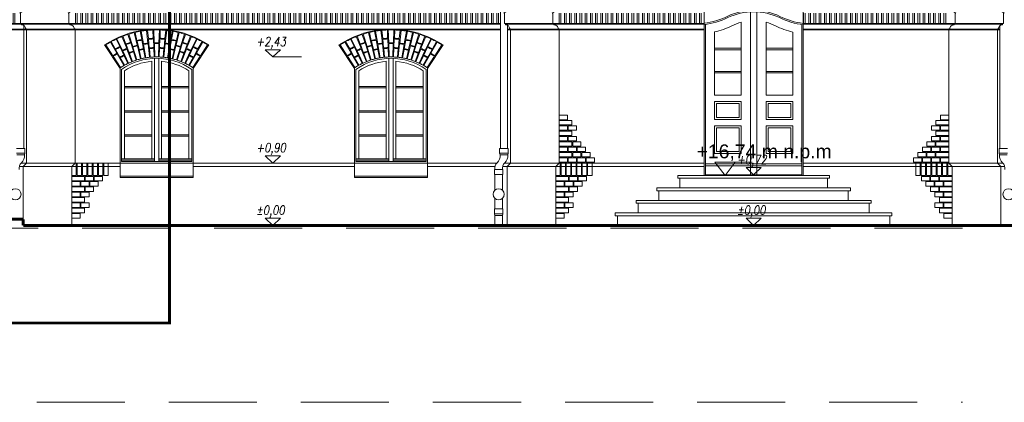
# Model space of a CAD drawing. Header units: millimetres. Extents: x 402 to 79005, y -7782 to 89952.
# Tile 378 of 423: x 46510 to 47930, y 29370 to 29922. Entities that reach past the tile are written whole.
import ezdxf

# ---------------------------------------------------------------- set-up
doc = ezdxf.new("R2010")
doc.units = ezdxf.units.MM
doc.header["$LTSCALE"] = 10
doc.linetypes.add('ACAD_ISO10W100', pattern=[18.5, 12, -3, 0.5, -3])
doc.linetypes.add('DASHED', pattern=[19.05, 12.7, -6.35])
doc.layers.get('0').update_dxf_attribs({"lineweight": 0})
for name, color, linetype, lineweight in [('0_A_GRANICA OPRACOWANIA', 1, 'Continuous', 0), ('kreski', 8, 'Continuous', 5), ('wzmiary', 1, 'ACAD_ISO10W100', 50)]:
    doc.layers.add(name, color=color, linetype=linetype, lineweight=lineweight)
doc.styles.add('ROMANS1', font='simplex.shx', dxfattribs={"width": 0.8, "oblique": 10})
doc.styles.add('ZAGOSP', font='txt', dxfattribs={"height": 0.8})

# ---------------------------------------------------------------- blocks, each defined once
blk = doc.blocks.new('A$C613D1E3E')
for p, q in [((39.1, 19.1), (-14.6, 19.1)), ((-14.6, 19.1), (0, 0)), ((14.6, 19.1), (0, 0))]:
    blk.add_line(p, q)
blk = doc.blocks.new('zw$5EF')
at = {"linetype": 'DASHED'}
for points in [[(712.2, -76), (712.2, -76), (-1766.2, -76)], [(-1766.2, -327), (-1766.2, -327), (712.2, -327)]]:
    blk.add_lwpolyline(points, dxfattribs=at)
blk.add_blockref('A$C613D1E3E', (369.5, 0))
at = {"insert": (523.4, 44.8, 0), "char_height": 20, "width": 434.431, "attachment_point": 3, "style": 'ZAGOSP'}
blk.add_mtext('{\\fArial|b0|i0|c238|p34;+16,74 m n.p.m}', dxfattribs=at)

msp = doc.modelspace()

# ---------------------------------------------------------------- hatches: boundary and pattern name
at = {"layer": 'kreski'}
h = msp.add_hatch(dxfattribs=at)
h.set_pattern_fill('ANSI32', color=8, scale=20, angle=45, style=0)
h.set_pattern_definition([(90, (45698.195, 31769.518), (-7.5, 1e-15), []), (90, (45700.695, 31772.018), (-7.5, 1e-15), [])])
h.paths.add_polyline_path([(45849.16, 29931.21), (45719.66, 29931.21), (45719.66, 29916.21), (45849.16, 29916.21)])
h.paths.add_polyline_path([(46506.05, 29931.21), (45933.28, 29931.21), (45933.28, 29916.21), (46506.05, 29916.21)])
h.paths.add_polyline_path([(46626.93, 29931.21), (46590.17, 29931.21), (46590.17, 29916.21), (46626.93, 29916.21)])
h.paths.add_polyline_path([(46944.61, 29931.21), (46626.93, 29931.21), (46626.93, 29916.21), (46944.61, 29916.21)])
h.paths.add_polyline_path([(47203.48, 29931.21), (46944.61, 29931.21), (46944.61, 29916.21), (47203.48, 29916.21)])
h.paths.add_polyline_path([(47497.17, 29931.21), (47288.17, 29931.21), (47288.17, 29916.21), (47497.17, 29916.21)])
h.paths.add_polyline_path([(47850.17, 29931.21), (47640.17, 29931.21), (47640.17, 29916.21), (47850.17, 29916.21)])

# ---------------------------------------------------------------- linework, layer by layer
for p, q in [((47497.17, 29959.7), (47497.17, 29697.21)), ((47640.17, 29959.7), (47640.17, 29697.21)), ((45933.28, 29916.21), (47203.48, 29916.21)), ((47203.48, 29915.21), (45933.28, 29915.21)), ((47203.48, 29908.21), (45933.28, 29908.21)), ((47203.48, 29907.21), (45933.28, 29907.21)), ((47209.17, 29916.21), (47497.17, 29916.21)), ((47497.17, 29915.21), (47210.67, 29915.21)), ((47497.17, 29908.21), (47213.48, 29908.21)), ((47497.17, 29907.21), (47213.48, 29907.21)), ((47497.17, 29916.21), (47432.17, 29916.21)), ((47499.17, 29915.14), (47499.17, 29697.21)), ((47638.17, 29914.81), (47638.17, 29697.21)), ((47640.17, 29916.21), (47705.17, 29916.21)), ((47640.17, 29916.21), (47929.17, 29916.21)), ((47640.17, 29915.21), (47927.67, 29915.21)), ((47640.17, 29908.21), (47923.86, 29908.21)), ((47640.17, 29907.21), (47923.86, 29907.21)), ((46655.17, 29694.21), (46655.17, 29852.54)), ((46760.17, 29694.21), (46760.17, 29852.54)), ((46993.17, 29694.21), (46993.17, 29852.54)), ((47098.17, 29694.21), (47098.17, 29852.54)), ((46760.17, 29799.69), (46760.17, 29807.37)), ((46505.37, 29736.36), (46517.77, 29736.36)), ((46505.37, 29729.48), (46517.77, 29729.48)), ((46506.07, 29726.81), (46517.07, 29726.81)), ((46517.77, 29729.48), (46517.07, 29726.81)), ((46517.77, 29736.36), (46517.77, 29729.48)), ((47202.38, 29736.36), (47202.38, 29729.48)), ((47202.38, 29736.36), (47214.78, 29736.36)), ((47202.38, 29729.48), (47203.08, 29726.81)), ((47202.38, 29729.48), (47214.78, 29729.48)), ((47203.08, 29726.81), (47214.08, 29726.81)), ((47214.78, 29729.48), (47214.08, 29726.81)), ((47214.78, 29736.36), (47214.78, 29729.48)), ((47934.97, 29736.36), (47922.57, 29736.36)), ((47922.57, 29736.36), (47922.57, 29729.48)), ((47922.57, 29729.48), (47923.27, 29726.81)), ((47934.97, 29729.48), (47922.57, 29729.48)), ((47934.27, 29726.81), (47923.27, 29726.81)), ((46655.17, 29710.21), (46509.66, 29710.21)), ((46655.17, 29715.21), (46512.21, 29715.21)), ((46655.17, 29715.21), (46760.17, 29715.21)), ((46993.17, 29715.21), (46760.17, 29715.21)), ((46993.17, 29710.21), (46760.17, 29710.21)), ((46993.17, 29715.21), (47098.17, 29715.21)), ((47198.22, 29715.21), (47098.17, 29715.21)), ((47195.67, 29710.21), (47098.17, 29710.21)), ((47497.17, 29710.21), (47206.67, 29710.21)), ((47497.17, 29715.21), (47209.22, 29715.21)), ((47928.13, 29715.21), (47640.17, 29715.21)), ((47930.67, 29710.21), (47640.17, 29710.21)), ((46760.17, 29694.21), (46655.17, 29694.21)), ((47098.17, 29694.21), (46993.17, 29694.21)), ((47195.39, 29705.8), (47194.69, 29705.8)), ((47194.69, 29705.8), (47194.69, 29698.8)), ((47194.69, 29698.8), (47207.09, 29698.8)), ((47195.39, 29705.8), (47206.39, 29705.8)), ((47195.39, 29698.8), (47195.39, 29675.86)), ((47206.39, 29705.8), (47207.09, 29705.8)), ((47206.39, 29698.8), (47206.39, 29676.14)), ((47207.09, 29705.8), (47207.09, 29698.8)), ((47459.17, 29697.21), (47568.67, 29697.21)), ((47459.17, 29693.21), (47459.17, 29697.21)), ((47678.17, 29697.21), (47568.67, 29697.21)), ((47678.17, 29693.21), (47678.17, 29697.21)), ((47459.17, 29693.21), (47568.67, 29693.21)), ((47462.17, 29679.21), (47462.17, 29693.21)), ((47678.17, 29693.21), (47568.67, 29693.21)), ((47675.17, 29679.21), (47675.17, 29693.21)), ((47568.67, 29679.21), (47429.17, 29679.21)), ((47429.17, 29679.21), (47429.17, 29675.21)), ((47568.67, 29675.21), (47429.17, 29675.21)), ((47432.17, 29675.21), (47432.17, 29661.21)), ((47568.67, 29679.21), (47459.17, 29679.21)), ((47568.67, 29679.21), (47678.17, 29679.21)), ((47568.67, 29679.21), (47708.17, 29679.21)), ((47568.67, 29675.21), (47708.17, 29675.21)), ((47705.17, 29675.21), (47705.17, 29661.21)), ((47708.17, 29679.21), (47708.17, 29675.21)), ((47195.39, 29664.53), (47195.39, 29649.18)), ((47206.39, 29664.25), (47206.39, 29649.18)), ((47568.67, 29661.21), (47399.17, 29661.21)), ((47399.17, 29661.21), (47399.17, 29657.21)), ((47568.67, 29657.21), (47399.17, 29657.21)), ((47402.17, 29657.21), (47402.17, 29643.21)), ((47429.17, 29661.21), (47568.67, 29661.21)), ((47708.17, 29661.21), (47568.67, 29661.21)), ((47568.67, 29661.21), (47738.17, 29661.21)), ((47568.67, 29657.21), (47738.17, 29657.21)), ((47735.17, 29657.21), (47735.17, 29643.21)), ((47738.17, 29661.21), (47738.17, 29657.21)), ((47195.39, 29649.18), (47194.69, 29649.18)), ((47194.69, 29649.18), (47194.69, 29642.18)), ((47194.69, 29642.18), (47195.39, 29639.52)), ((47194.69, 29642.18), (47207.09, 29642.18)), ((47195.39, 29649.18), (47206.39, 29649.18)), ((47195.39, 29639.52), (47195.39, 29625.21)), ((47195.39, 29639.52), (47206.39, 29639.52)), ((47206.39, 29649.18), (47207.09, 29649.18)), ((47207.09, 29642.18), (47206.39, 29639.52)), ((47206.39, 29639.52), (47206.39, 29625.21)), ((47207.09, 29649.18), (47207.09, 29642.18)), ((47568.67, 29643.21), (47369.17, 29643.21)), ((47369.17, 29643.21), (47369.17, 29639.21)), ((47568.67, 29639.21), (47369.17, 29639.21)), ((47372.17, 29639.21), (47372.17, 29625.21)), ((47399.17, 29643.21), (47568.67, 29643.21)), ((47738.17, 29643.21), (47568.67, 29643.21)), ((47568.67, 29643.21), (47768.17, 29643.21)), ((47568.67, 29639.21), (47768.17, 29639.21)), ((47765.17, 29639.21), (47765.17, 29625.21)), ((47768.17, 29643.21), (47768.17, 29639.21))]:
    msp.add_line(p, q)
at = {"color": 8}
for p, q in [((47497.17, 29907.21), (47432.17, 29907.21)), ((47640.17, 29907.21), (47705.17, 29907.21)), ((47638.17, 29714.21), (47499.17, 29714.21)), ((47638.17, 29711.21), (47499.17, 29711.21)), ((46760.17, 29696.21), (46655.17, 29696.21)), ((47098.17, 29696.21), (46993.17, 29696.21)), ((47638.17, 29698.21), (47499.17, 29698.21))]:
    msp.add_line(p, q, dxfattribs=at)
at = {"color": 7}
for p, q in [((46875.18, 29868.21), (46916.58, 29868.21)), ((46875.18, 29715.21), (46916.58, 29715.21)), ((47568.67, 29698.21), (47610.07, 29698.21)), ((46875.18, 29625.21), (46916.58, 29625.21))]:
    msp.add_line(p, q, dxfattribs=at)
for points in [[(47203.48, 29736.36), (47203.48, 31274.02), (47155.92, 31316.8), (47155.92, 31330.51)], [(46516.05, 29736.36), (46516.05, 29913.67)], [(46585.17, 29625.21), (46585.17, 29710.21), (46590.17, 29715.21), (46590.17, 29908.71)], [(47213.48, 29736.36), (47213.48, 29914.01)], [(47283.17, 29625.21), (47283.17, 29710.21), (47288.17, 29715.21), (47288.17, 29908.71)], [(47855.17, 29625.21), (47855.17, 29710.21), (47850.17, 29715.21), (47850.17, 29908.71)], [(47923.86, 29736.36), (47923.86, 29913.35)]]:
    msp.add_lwpolyline(points)
for points in [[(46520.16, 29907.21), (46520.16, 29908.71), (46518.66, 29908.71, 0.4142136), (46512.66, 29914.71), (46512.66, 29916.21), (46511.16, 29916.21), (46511.16, 29931.21), (46510.16, 29931.21), (46520.16, 29938.21)], [(47218.17, 29907.21), (47218.17, 29908.71), (47216.67, 29908.71, 0.4142136), (47210.67, 29914.71), (47210.67, 29916.21), (47209.17, 29916.21), (47209.17, 29931.21), (47208.17, 29931.21), (47218.17, 29938.21)], [(47920.17, 29907.21), (47920.17, 29908.71), (47921.67, 29908.71, -0.4142136), (47927.67, 29914.71), (47927.67, 29916.21), (47929.17, 29916.21), (47929.17, 29931.21), (47930.17, 29931.21), (47920.17, 29938.21)]]:
    msp.add_lwpolyline(points, format="xyb", dxfattribs=at)
for points in [[(46590.17, 29907.21), (46590.17, 29908.71), (46588.67, 29908.71, 0.4142136), (46582.67, 29914.71), (46582.67, 29916.21), (46581.17, 29916.21), (46581.17, 29931.21), (46580.17, 29931.21), (46590.17, 29938.21)], [(47288.17, 29907.21), (47288.17, 29908.71), (47286.67, 29908.71, 0.4142136), (47280.67, 29914.71), (47280.67, 29916.21), (47279.17, 29916.21), (47279.17, 29931.21), (47278.17, 29931.21), (47288.17, 29938.21)], [(47850.17, 29907.21), (47850.17, 29908.71), (47851.67, 29908.71, -0.4142136), (47857.67, 29914.71), (47857.67, 29916.21), (47859.17, 29916.21), (47859.17, 29931.21), (47860.17, 29931.21), (47850.17, 29938.21)]]:
    msp.add_lwpolyline(points, format="xyb")
at = {"color": 8}
for points in [[(47497.17, 29916.93, 0.087685), (47530.65, 29926.6, -0.2321645), (47606.69, 29926.6, 0.0826331), (47640.17, 29916.56)], [(47497.17, 29914.91, 0.0882119), (47531.54, 29924.81, -0.2321645), (47605.81, 29924.81, 0.0832231), (47640.17, 29914.55)], [(47512.17, 29904.25, 0.0579934), (47537.26, 29913.14, -0.0502915), (47550.67, 29918.12)], [(47586.67, 29918.12, -0.0502915), (47600.08, 29913.14, 0.0550611), (47625.17, 29904.08, 0.0550611)]]:
    msp.add_lwpolyline(points, format="xyb", dxfattribs=at)
for points in [[(47564.17, 29933.31), (47564.17, 29698.21), (47573.17, 29698.21), (47573.17, 29933.31)], [(47499.17, 29915.14), (47499.17, 29697.21), (47638.17, 29697.21), (47638.17, 29914.81)], [(47512.17, 29904.25), (47512.17, 29812.94), (47550.67, 29812.94), (47550.67, 29918.12)], [(47625.17, 29904.08), (47625.17, 29812.94), (47586.67, 29812.94), (47586.67, 29918.12)], [(46704.67, 29866.16), (46704.67, 29717.21), (46710.67, 29717.21), (46710.67, 29866.16)], [(47042.67, 29866.16), (47042.67, 29717.21), (47048.67, 29717.21), (47048.67, 29866.16)]]:
    msp.add_lwpolyline(points, dxfattribs=at)
at = {"color": 7}
for points in [[(46515.16, 29625.21), (46515.16, 29710.21), (46520.16, 29715.21), (46520.16, 29908.71)], [(47213.17, 29625.21), (47213.17, 29710.21), (47218.17, 29715.21), (47218.17, 29908.71)], [(47925.17, 29625.21), (47925.17, 29710.21), (47920.17, 29715.21), (47920.17, 29908.71)]]:
    msp.add_lwpolyline(points, dxfattribs=at)
at = {"color": 8}
for points in [[(47512.17, 29878.62), (47550.67, 29878.62), (47550.67, 29880.62), (47512.17, 29880.62)], [(47586.67, 29878.62), (47625.17, 29878.62), (47625.17, 29880.62), (47586.67, 29880.62)], [(47512.17, 29845.05), (47550.67, 29845.05), (47550.67, 29847.05), (47512.17, 29847.05)], [(47586.67, 29845.05), (47625.17, 29845.05), (47625.17, 29847.05), (47586.67, 29847.05)], [(46700.67, 29823.42), (46661.17, 29823.42), (46661.17, 29825.42), (46700.67, 29825.42)], [(46714.67, 29823.42), (46754.17, 29823.42), (46754.17, 29825.42), (46714.67, 29825.42)], [(47038.67, 29823.42), (46999.17, 29823.42), (46999.17, 29825.42), (47038.67, 29825.42)], [(47052.67, 29823.42), (47092.17, 29823.42), (47092.17, 29825.42), (47052.67, 29825.42)], [(47550.67, 29803.94), (47512.17, 29803.94), (47512.17, 29777.94), (47550.67, 29777.94)], [(47547.67, 29800.94), (47515.17, 29800.94), (47515.17, 29780.94), (47547.67, 29780.94)], [(47625.17, 29803.94), (47586.67, 29803.94), (47586.67, 29777.94), (47625.17, 29777.94)], [(47622.17, 29800.94), (47589.67, 29800.94), (47589.67, 29780.94), (47622.17, 29780.94)], [(46700.67, 29788.69), (46661.17, 29788.69), (46661.17, 29790.69), (46700.67, 29790.69)], [(46714.67, 29788.69), (46754.17, 29788.69), (46754.17, 29790.69), (46714.67, 29790.69)], [(47038.67, 29788.69), (46999.17, 29788.69), (46999.17, 29790.69), (47038.67, 29790.69)], [(47052.67, 29788.69), (47092.17, 29788.69), (47092.17, 29790.69), (47052.67, 29790.69)], [(47550.67, 29768.94), (47512.17, 29768.94), (47512.17, 29728.94), (47550.67, 29728.94)], [(47547.67, 29765.94), (47515.17, 29765.94), (47515.17, 29731.94), (47547.67, 29731.94)], [(47625.17, 29768.94), (47586.67, 29768.94), (47586.67, 29728.94), (47625.17, 29728.94)], [(47622.17, 29765.94), (47589.67, 29765.94), (47589.67, 29731.94), (47622.17, 29731.94)], [(46700.67, 29753.95), (46661.17, 29753.95), (46661.17, 29755.95), (46700.67, 29755.95)], [(46714.67, 29753.95), (46754.17, 29753.95), (46754.17, 29755.95), (46714.67, 29755.95)], [(47038.67, 29753.95), (46999.17, 29753.95), (46999.17, 29755.95), (47038.67, 29755.95)], [(47052.67, 29753.95), (47092.17, 29753.95), (47092.17, 29755.95), (47052.67, 29755.95)], [(46657.17, 29719.21), (46704.67, 29719.21), (46704.67, 29721.21), (46657.17, 29721.21)], [(46710.67, 29719.21), (46758.17, 29719.21), (46758.17, 29721.21), (46710.67, 29721.21)], [(46995.17, 29719.21), (47042.67, 29719.21), (47042.67, 29721.21), (46995.17, 29721.21)], [(47048.67, 29719.21), (47096.17, 29719.21), (47096.17, 29721.21), (47048.67, 29721.21)]]:
    msp.add_lwpolyline(points, close=True, dxfattribs=at)
for points in [[(46657.17, 29717.21), (46657.17, 29850.18, -0.3174035), (46758.17, 29850.18), (46758.17, 29717.21)], [(46995.17, 29717.21), (46995.17, 29850.18, -0.3174035), (47096.17, 29850.18), (47096.17, 29717.21)], [(46700.67, 29721.21), (46700.67, 29861.92, 0.1272393), (46661.17, 29848.08), (46661.17, 29721.21)], [(46714.67, 29721.21), (46714.67, 29861.92, -0.1272393), (46754.17, 29848.08), (46754.17, 29721.21)], [(47038.67, 29721.21), (47038.67, 29861.92, 0.1272393), (46999.17, 29848.08), (46999.17, 29721.21)], [(47052.67, 29721.21), (47052.67, 29861.92, -0.1272393), (47092.17, 29848.08), (47092.17, 29721.21)]]:
    msp.add_lwpolyline(points, format="xyb", close=True, dxfattribs=at)
at = {"const_width": 4}
for points in [[(45924.16, 29634.21), (45924.16, 29634.21), (46515.16, 29634.21)], [(46515.16, 29634.21), (46515.16, 29625.21)], [(46515.16, 29625.21), (48588.18, 29625.21)]]:
    msp.add_lwpolyline(points, dxfattribs=at)
for centre in [(46504.03, 29670.19), (47201.04, 29670.19), (47936.3, 29670.19)]:
    msp.add_circle(centre, 8)
for centre, radius, start, end in [((46707.67, 29772.41), 95.8, 56.76881, 123.23119), ((47045.67, 29772.41), 95.8, 56.76881, 123.23119), ((46504.11, 29725.54), 13.02, 310.8227, 5.62966), ((47190.12, 29725.54), 13.02, 310.8227, 5.62966), ((47201.12, 29725.54), 13.02, 310.8227, 5.62966), ((47936.23, 29725.54), 13.02, 174.37034, 229.1773), ((46521.69, 29707.24), 12.39, 137.03021, 186.66192), ((47207.7, 29707.24), 12.39, 137.03021, 186.66192), ((47218.7, 29707.24), 12.39, 137.03021, 186.66192), ((47918.65, 29707.24), 12.39, 353.33808, 42.96979)]:
    msp.add_arc(centre, radius, start, end)
at = {"layer": '0_A_GRANICA OPRACOWANIA', "color": 1, "linetype": 'DASHED', "const_width": 4}
msp.add_lwpolyline([(45708.04, 29484.42), (46726.17, 29484.42), (46726.17, 31373.03), (45708.04, 31373.03)], close=True, dxfattribs=at)
at = {"layer": 'kreski'}
for p, q in [((46702.37, 29907.11), (46702.84, 29895.12)), ((46703.77, 29907.16), (46704.3, 29888.66)), ((46711.57, 29907.16), (46711.03, 29888.66)), ((46712.96, 29907.11), (46712.49, 29895.12)), ((47040.37, 29907.11), (47040.84, 29895.12)), ((47041.77, 29907.16), (47042.3, 29888.66)), ((47049.57, 29907.16), (47049.03, 29888.66)), ((47050.96, 29907.11), (47050.49, 29895.12)), ((46649.16, 29893.85), (46654.37, 29883.04)), ((46658.28, 29877.7), (46650.42, 29894.45)), ((46657.58, 29897.56), (46664.46, 29880.39)), ((46663.23, 29886.89), (46658.88, 29898.07)), ((46666.24, 29900.69), (46669.93, 29889.27)), ((46673.07, 29883.45), (46667.57, 29901.11)), ((46675.09, 29903.22), (46679.56, 29885.26)), ((46679.22, 29891.87), (46676.44, 29903.55)), ((46684.09, 29905.13), (46686.19, 29893.32)), ((46688.51, 29887.12), (46685.46, 29905.37)), ((46693.2, 29906.43), (46695.18, 29888.04)), ((46695.75, 29894.63), (46694.59, 29906.58)), ((46697.06, 29881.2), (46695.85, 29893.64)), ((46702.88, 29894.12), (46703.37, 29881.63)), ((46712.45, 29894.12), (46711.96, 29881.63)), ((46718.28, 29881.2), (46719.49, 29893.64)), ((46719.59, 29894.63), (46720.75, 29906.58)), ((46722.14, 29906.43), (46720.16, 29888.04)), ((46726.83, 29887.12), (46729.87, 29905.37)), ((46731.25, 29905.13), (46729.15, 29893.32)), ((46740.25, 29903.22), (46735.78, 29885.26)), ((46736.11, 29891.87), (46738.89, 29903.55)), ((46742.26, 29883.45), (46747.77, 29901.11)), ((46749.1, 29900.69), (46745.41, 29889.27)), ((46757.75, 29897.56), (46750.88, 29880.39)), ((46752.11, 29886.89), (46756.45, 29898.07)), ((46757.05, 29877.7), (46764.91, 29894.45)), ((46766.17, 29893.85), (46760.97, 29883.04)), ((46987.16, 29893.85), (46992.37, 29883.04)), ((46996.28, 29877.7), (46988.42, 29894.45)), ((46995.58, 29897.56), (47002.46, 29880.39)), ((47001.23, 29886.89), (46996.88, 29898.07)), ((47004.24, 29900.69), (47007.93, 29889.27)), ((47011.07, 29883.45), (47005.57, 29901.11)), ((47013.09, 29903.22), (47017.56, 29885.26)), ((47017.22, 29891.87), (47014.44, 29903.55)), ((47022.09, 29905.13), (47024.19, 29893.32)), ((47026.51, 29887.12), (47023.46, 29905.37)), ((47031.2, 29906.43), (47033.18, 29888.04)), ((47033.75, 29894.63), (47032.59, 29906.58)), ((47035.06, 29881.2), (47033.85, 29893.64)), ((47040.88, 29894.12), (47041.37, 29881.63)), ((47050.45, 29894.12), (47049.96, 29881.63)), ((47056.28, 29881.2), (47057.49, 29893.64)), ((47057.59, 29894.63), (47058.75, 29906.58)), ((47060.14, 29906.43), (47058.16, 29888.04)), ((47064.83, 29887.12), (47067.87, 29905.37)), ((47069.25, 29905.13), (47067.15, 29893.32)), ((47078.25, 29903.22), (47073.78, 29885.26)), ((47074.11, 29891.87), (47076.89, 29903.55)), ((47080.26, 29883.45), (47085.77, 29901.11)), ((47087.1, 29900.69), (47083.41, 29889.27)), ((47095.75, 29897.56), (47088.88, 29880.39)), ((47090.11, 29886.89), (47094.45, 29898.07)), ((47095.05, 29877.7), (47102.91, 29894.45)), ((47104.17, 29893.85), (47098.97, 29883.04)), ((46632.53, 29885.53), (46655.17, 29851.46)), ((46644.33, 29869.95), (46634.26, 29885.47)), ((46641.01, 29889.58), (46650.16, 29873.5)), ((46648.06, 29879.77), (46642.23, 29890.26)), ((46654.61, 29867.97), (46648.54, 29878.9)), ((46654.81, 29882.14), (46660.23, 29870.88)), ((46668.11, 29874.3), (46663.59, 29885.96)), ((46664.83, 29879.46), (46672.08, 29861.35)), ((46670.23, 29888.32), (46674.08, 29876.42)), ((46679.17, 29863.88), (46673.37, 29882.49)), ((46682.35, 29878.74), (46679.46, 29890.9)), ((46679.8, 29884.29), (46684.51, 29865.37)), ((46686.36, 29892.33), (46688.55, 29880.03)), ((46691.89, 29866.9), (46688.68, 29886.14)), ((46688.72, 29879.04), (46690.91, 29866.74)), ((46695.29, 29887.05), (46697.38, 29867.66)), ((46698.37, 29867.76), (46697.16, 29880.2)), ((46703.41, 29880.63), (46703.9, 29868.14)), ((46704.33, 29887.66), (46704.9, 29868.17)), ((46711, 29887.66), (46710.44, 29868.17)), ((46711.92, 29880.63), (46711.43, 29868.14)), ((46716.97, 29867.76), (46718.18, 29880.2)), ((46720.05, 29887.05), (46717.95, 29867.66)), ((46723.45, 29866.9), (46726.66, 29886.14)), ((46726.61, 29879.04), (46724.43, 29866.74)), ((46728.98, 29892.33), (46726.79, 29880.03)), ((46735.54, 29884.29), (46730.82, 29865.37)), ((46732.99, 29878.74), (46735.88, 29890.9)), ((46736.16, 29863.88), (46741.96, 29882.49)), ((46745.1, 29888.32), (46741.26, 29876.42)), ((46750.51, 29879.46), (46743.26, 29861.35)), ((46747.22, 29874.3), (46751.75, 29885.96)), ((46760.53, 29882.14), (46755.11, 29870.88)), ((46782.8, 29885.53), (46760.17, 29851.46)), ((46760.72, 29867.97), (46766.79, 29878.9)), ((46774.32, 29889.58), (46765.17, 29873.5)), ((46767.28, 29879.77), (46773.1, 29890.26)), ((46771, 29869.95), (46781.08, 29885.47)), ((46970.53, 29885.53), (46993.17, 29851.46)), ((46982.33, 29869.95), (46972.26, 29885.47)), ((46979.01, 29889.58), (46988.16, 29873.5)), ((46986.06, 29879.77), (46980.23, 29890.26)), ((46992.61, 29867.97), (46986.54, 29878.9)), ((46992.81, 29882.14), (46998.23, 29870.88)), ((47006.11, 29874.3), (47001.59, 29885.96)), ((47002.83, 29879.46), (47010.08, 29861.35)), ((47008.23, 29888.32), (47012.08, 29876.42)), ((47017.17, 29863.88), (47011.37, 29882.49)), ((47020.35, 29878.74), (47017.46, 29890.9)), ((47017.8, 29884.29), (47022.51, 29865.37)), ((47024.36, 29892.33), (47026.55, 29880.03)), ((47029.89, 29866.9), (47026.68, 29886.14)), ((47026.72, 29879.04), (47028.91, 29866.74)), ((47033.29, 29887.05), (47035.38, 29867.66)), ((47036.37, 29867.76), (47035.16, 29880.2)), ((47041.41, 29880.63), (47041.9, 29868.14)), ((47042.33, 29887.66), (47042.9, 29868.17)), ((47049, 29887.66), (47048.44, 29868.17)), ((47049.92, 29880.63), (47049.43, 29868.14)), ((47054.97, 29867.76), (47056.18, 29880.2)), ((47058.05, 29887.05), (47055.95, 29867.66)), ((47061.45, 29866.9), (47064.66, 29886.14)), ((47064.61, 29879.04), (47062.43, 29866.74)), ((47066.98, 29892.33), (47064.79, 29880.03)), ((47073.54, 29884.29), (47068.82, 29865.37)), ((47070.99, 29878.74), (47073.88, 29890.9)), ((47074.16, 29863.88), (47079.96, 29882.49)), ((47083.1, 29888.32), (47079.26, 29876.42)), ((47088.51, 29879.46), (47081.26, 29861.35)), ((47085.22, 29874.3), (47089.75, 29885.96)), ((47098.53, 29882.14), (47093.11, 29870.88)), ((47120.8, 29885.53), (47098.17, 29851.46)), ((47098.72, 29867.97), (47104.79, 29878.9)), ((47112.32, 29889.58), (47103.17, 29873.5)), ((47105.28, 29879.77), (47111.1, 29890.26)), ((47109, 29869.95), (47119.08, 29885.47)), ((46655.5, 29852.76), (46644.88, 29869.11)), ((46650.66, 29872.63), (46660.3, 29855.68)), ((46661.17, 29856.17), (46655.1, 29867.1)), ((46666.99, 29859.14), (46658.71, 29876.8)), ((46660.67, 29869.98), (46666.09, 29858.72)), ((46673, 29861.72), (46668.48, 29873.37)), ((46674.38, 29875.47), (46678.23, 29863.58)), ((46685.48, 29865.61), (46682.58, 29877.77)), ((46729.86, 29865.61), (46732.75, 29877.77)), ((46740.95, 29875.47), (46737.11, 29863.58)), ((46742.34, 29861.72), (46746.86, 29873.37)), ((46748.35, 29859.14), (46756.63, 29876.8)), ((46754.67, 29869.98), (46749.25, 29858.72)), ((46754.17, 29856.17), (46760.24, 29867.1)), ((46764.68, 29872.63), (46755.04, 29855.68)), ((46759.84, 29852.76), (46770.46, 29869.11)), ((46993.5, 29852.76), (46982.88, 29869.11)), ((46988.66, 29872.63), (46998.3, 29855.68)), ((46999.17, 29856.17), (46993.1, 29867.1)), ((47004.99, 29859.14), (46996.71, 29876.8)), ((46998.67, 29869.98), (47004.09, 29858.72)), ((47011, 29861.72), (47006.48, 29873.37)), ((47012.38, 29875.47), (47016.23, 29863.58)), ((47023.48, 29865.61), (47020.58, 29877.77)), ((47067.86, 29865.61), (47070.75, 29877.77)), ((47078.95, 29875.47), (47075.11, 29863.58)), ((47080.34, 29861.72), (47084.86, 29873.37)), ((47086.35, 29859.14), (47094.63, 29876.8)), ((47092.67, 29869.98), (47087.25, 29858.72)), ((47092.17, 29856.17), (47098.24, 29867.1)), ((47102.68, 29872.63), (47093.04, 29855.68)), ((47097.84, 29852.76), (47108.46, 29869.11))]:
    msp.add_line(p, q, dxfattribs=at)
for points in [[(47288.17, 29777.57), (47300.17, 29777.57), (47300.17, 29784.07), (47288.17, 29784.07)], [(47850.17, 29777.57), (47838.17, 29777.57), (47838.17, 29784.07), (47850.17, 29784.07)], [(47288.17, 29770.15), (47306.67, 29770.15), (47306.67, 29776.65), (47288.17, 29776.65)], [(47288.17, 29762.47), (47300.17, 29762.47), (47300.17, 29768.97), (47288.17, 29768.97)], [(47301.17, 29762.47), (47313.17, 29762.47), (47313.17, 29768.97), (47301.17, 29768.97)], [(47837.17, 29762.47), (47825.17, 29762.47), (47825.17, 29768.97), (47837.17, 29768.97)], [(47850.17, 29770.15), (47831.67, 29770.15), (47831.67, 29776.65), (47850.17, 29776.65)], [(47850.17, 29762.47), (47838.17, 29762.47), (47838.17, 29768.97), (47850.17, 29768.97)], [(47288.17, 29754.79), (47306.67, 29754.79), (47306.67, 29761.29), (47288.17, 29761.29)], [(47288.17, 29747.11), (47300.17, 29747.11), (47300.17, 29753.61), (47288.17, 29753.61)], [(47301.17, 29747.11), (47313.17, 29747.11), (47313.17, 29753.61), (47301.17, 29753.61)], [(47837.17, 29747.11), (47825.17, 29747.11), (47825.17, 29753.61), (47837.17, 29753.61)], [(47850.17, 29754.79), (47831.67, 29754.79), (47831.67, 29761.29), (47850.17, 29761.29)], [(47850.17, 29747.11), (47838.17, 29747.11), (47838.17, 29753.61), (47850.17, 29753.61)], [(47288.17, 29739.43), (47306.67, 29739.43), (47306.67, 29745.93), (47288.17, 29745.93)], [(47288.17, 29731.75), (47300.17, 29731.75), (47300.17, 29738.25), (47288.17, 29738.25)], [(47301.17, 29731.75), (47313.17, 29731.75), (47313.17, 29738.25), (47301.17, 29738.25)], [(47307.67, 29739.43), (47319.67, 29739.43), (47319.67, 29745.93), (47307.67, 29745.93)], [(47314.17, 29731.75), (47326.17, 29731.75), (47326.17, 29738.25), (47314.17, 29738.25)], [(47824.17, 29731.75), (47812.17, 29731.75), (47812.17, 29738.25), (47824.17, 29738.25)], [(47830.67, 29739.43), (47818.67, 29739.43), (47818.67, 29745.93), (47830.67, 29745.93)], [(47837.17, 29731.75), (47825.17, 29731.75), (47825.17, 29738.25), (47837.17, 29738.25)], [(47850.17, 29739.43), (47831.67, 29739.43), (47831.67, 29745.93), (47850.17, 29745.93)], [(47850.17, 29731.75), (47838.17, 29731.75), (47838.17, 29738.25), (47850.17, 29738.25)], [(47288.17, 29724.07), (47306.67, 29724.07), (47306.67, 29730.57), (47288.17, 29730.57)], [(47288.17, 29716.39), (47300.17, 29716.39), (47300.17, 29722.89), (47288.17, 29722.89)], [(47301.17, 29716.39), (47313.17, 29716.39), (47313.17, 29722.89), (47301.17, 29722.89)], [(47307.67, 29724.07), (47319.67, 29724.07), (47319.67, 29730.57), (47307.67, 29730.57)], [(47314.17, 29716.39), (47326.17, 29716.39), (47326.17, 29722.89), (47314.17, 29722.89)], [(47320.67, 29724.07), (47332.67, 29724.07), (47332.67, 29730.57), (47320.67, 29730.57)], [(47327.17, 29716.39), (47339.17, 29716.39), (47339.17, 29722.89), (47327.17, 29722.89)], [(47811.17, 29716.39), (47799.17, 29716.39), (47799.17, 29722.89), (47811.17, 29722.89)], [(47817.67, 29724.07), (47805.67, 29724.07), (47805.67, 29730.57), (47817.67, 29730.57)], [(47824.17, 29716.39), (47812.17, 29716.39), (47812.17, 29722.89), (47824.17, 29722.89)], [(47830.67, 29724.07), (47818.67, 29724.07), (47818.67, 29730.57), (47830.67, 29730.57)], [(47837.17, 29716.39), (47825.17, 29716.39), (47825.17, 29722.89), (47837.17, 29722.89)], [(47850.17, 29724.07), (47831.67, 29724.07), (47831.67, 29730.57), (47850.17, 29730.57)], [(47850.17, 29716.39), (47838.17, 29716.39), (47838.17, 29722.89), (47850.17, 29722.89)], [(46590.17, 29715.21), (46591.67, 29715.21), (46591.67, 29697.21), (46585.17, 29697.21), (46585.17, 29710.21)], [(46599.35, 29715.21), (46599.35, 29697.21), (46592.85, 29697.21), (46592.85, 29715.21)], [(46607.03, 29715.21), (46607.03, 29697.21), (46600.53, 29697.21), (46600.53, 29715.21)], [(46614.71, 29715.21), (46614.71, 29697.21), (46608.21, 29697.21), (46608.21, 29715.21)], [(46622.39, 29715.21), (46622.39, 29697.21), (46615.89, 29697.21), (46615.89, 29715.21)], [(46630.07, 29715.21), (46630.07, 29697.21), (46623.57, 29697.21), (46623.57, 29715.21)], [(46637.75, 29715.21), (46637.75, 29697.21), (46631.25, 29697.21), (46631.25, 29715.21)], [(47288.17, 29715.21), (47289.67, 29715.21), (47289.67, 29697.21), (47283.17, 29697.21), (47283.17, 29710.21)], [(47297.35, 29715.21), (47297.35, 29697.21), (47290.85, 29697.21), (47290.85, 29715.21)], [(47305.03, 29715.21), (47305.03, 29697.21), (47298.53, 29697.21), (47298.53, 29715.21)], [(47312.71, 29715.21), (47312.71, 29697.21), (47306.21, 29697.21), (47306.21, 29715.21)], [(47320.39, 29715.21), (47320.39, 29697.21), (47313.89, 29697.21), (47313.89, 29715.21)], [(47328.07, 29715.21), (47328.07, 29697.21), (47321.57, 29697.21), (47321.57, 29715.21)], [(47335.75, 29715.21), (47335.75, 29697.21), (47329.25, 29697.21), (47329.25, 29715.21)], [(47802.59, 29715.21), (47802.59, 29697.21), (47809.09, 29697.21), (47809.09, 29715.21)], [(47810.27, 29715.21), (47810.27, 29697.21), (47816.77, 29697.21), (47816.77, 29715.21)], [(47817.95, 29715.21), (47817.95, 29697.21), (47824.45, 29697.21), (47824.45, 29715.21)], [(47825.63, 29715.21), (47825.63, 29697.21), (47832.13, 29697.21), (47832.13, 29715.21)], [(47833.31, 29715.21), (47833.31, 29697.21), (47839.81, 29697.21), (47839.81, 29715.21)], [(47840.99, 29715.21), (47840.99, 29697.21), (47847.49, 29697.21), (47847.49, 29715.21)], [(47850.17, 29715.21), (47848.67, 29715.21), (47848.67, 29697.21), (47855.17, 29697.21), (47855.17, 29710.21)], [(46585.17, 29689.53), (46603.67, 29689.53), (46603.67, 29696.03), (46585.17, 29696.03)], [(46616.67, 29689.53), (46604.67, 29689.53), (46604.67, 29696.03), (46616.67, 29696.03)], [(46629.67, 29689.53), (46617.67, 29689.53), (46617.67, 29696.03), (46629.67, 29696.03)], [(47283.17, 29689.53), (47301.67, 29689.53), (47301.67, 29696.03), (47283.17, 29696.03)], [(47314.67, 29689.53), (47302.67, 29689.53), (47302.67, 29696.03), (47314.67, 29696.03)], [(47327.67, 29689.53), (47315.67, 29689.53), (47315.67, 29696.03), (47327.67, 29696.03)], [(47810.67, 29689.53), (47822.67, 29689.53), (47822.67, 29696.03), (47810.67, 29696.03)], [(47823.67, 29689.53), (47835.67, 29689.53), (47835.67, 29696.03), (47823.67, 29696.03)], [(47855.17, 29689.53), (47836.67, 29689.53), (47836.67, 29696.03), (47855.17, 29696.03)], [(46597.17, 29681.85), (46585.17, 29681.85), (46585.17, 29688.35), (46597.17, 29688.35)], [(46585.17, 29674.17), (46603.67, 29674.17), (46603.67, 29680.67), (46585.17, 29680.67)], [(46610.17, 29681.85), (46598.17, 29681.85), (46598.17, 29688.35), (46610.17, 29688.35)], [(46616.67, 29674.17), (46604.67, 29674.17), (46604.67, 29680.67), (46616.67, 29680.67)], [(46623.17, 29681.85), (46611.17, 29681.85), (46611.17, 29688.35), (46623.17, 29688.35)], [(47295.17, 29681.85), (47283.17, 29681.85), (47283.17, 29688.35), (47295.17, 29688.35)], [(47283.17, 29674.17), (47301.67, 29674.17), (47301.67, 29680.67), (47283.17, 29680.67)], [(47308.17, 29681.85), (47296.17, 29681.85), (47296.17, 29688.35), (47308.17, 29688.35)], [(47314.67, 29674.17), (47302.67, 29674.17), (47302.67, 29680.67), (47314.67, 29680.67)], [(47321.17, 29681.85), (47309.17, 29681.85), (47309.17, 29688.35), (47321.17, 29688.35)], [(47817.17, 29681.85), (47829.17, 29681.85), (47829.17, 29688.35), (47817.17, 29688.35)], [(47823.67, 29674.17), (47835.67, 29674.17), (47835.67, 29680.67), (47823.67, 29680.67)], [(47830.17, 29681.85), (47842.17, 29681.85), (47842.17, 29688.35), (47830.17, 29688.35)], [(47855.17, 29674.17), (47836.67, 29674.17), (47836.67, 29680.67), (47855.17, 29680.67)], [(47843.17, 29681.85), (47855.17, 29681.85), (47855.17, 29688.35), (47843.17, 29688.35)], [(46597.17, 29666.49), (46585.17, 29666.49), (46585.17, 29672.99), (46597.17, 29672.99)], [(46610.17, 29666.49), (46598.17, 29666.49), (46598.17, 29672.99), (46610.17, 29672.99)], [(47295.17, 29666.49), (47283.17, 29666.49), (47283.17, 29672.99), (47295.17, 29672.99)], [(47308.17, 29666.49), (47296.17, 29666.49), (47296.17, 29672.99), (47308.17, 29672.99)], [(47830.17, 29666.49), (47842.17, 29666.49), (47842.17, 29672.99), (47830.17, 29672.99)], [(47843.17, 29666.49), (47855.17, 29666.49), (47855.17, 29672.99), (47843.17, 29672.99)], [(46585.17, 29658.81), (46603.67, 29658.81), (46603.67, 29665.31), (46585.17, 29665.31)], [(46597.17, 29651.13), (46585.17, 29651.13), (46585.17, 29657.63), (46597.17, 29657.63)], [(46610.17, 29651.13), (46598.17, 29651.13), (46598.17, 29657.63), (46610.17, 29657.63)], [(47283.17, 29658.81), (47301.67, 29658.81), (47301.67, 29665.31), (47283.17, 29665.31)], [(47295.17, 29651.13), (47283.17, 29651.13), (47283.17, 29657.63), (47295.17, 29657.63)], [(47308.17, 29651.13), (47296.17, 29651.13), (47296.17, 29657.63), (47308.17, 29657.63)], [(47830.17, 29651.13), (47842.17, 29651.13), (47842.17, 29657.63), (47830.17, 29657.63)], [(47855.17, 29658.81), (47836.67, 29658.81), (47836.67, 29665.31), (47855.17, 29665.31)], [(47843.17, 29651.13), (47855.17, 29651.13), (47855.17, 29657.63), (47843.17, 29657.63)], [(46585.17, 29643.45), (46603.67, 29643.45), (46603.67, 29649.95), (46585.17, 29649.95)], [(46597.17, 29635.77), (46585.17, 29635.77), (46585.17, 29642.27), (46597.17, 29642.27)], [(47283.17, 29643.45), (47301.67, 29643.45), (47301.67, 29649.95), (47283.17, 29649.95)], [(47295.17, 29635.77), (47283.17, 29635.77), (47283.17, 29642.27), (47295.17, 29642.27)], [(47855.17, 29643.45), (47836.67, 29643.45), (47836.67, 29649.95), (47855.17, 29649.95)], [(47843.17, 29635.77), (47855.17, 29635.77), (47855.17, 29642.27), (47843.17, 29642.27)]]:
    msp.add_lwpolyline(points, close=True, dxfattribs=at)
for centre, radius, start, end in [((46707.67, 29772.43), 135.78, 96.958, 123.59674), ((46707.67, 29772.43), 134.78, 92.25207, 95.5701), ((46707.67, 29772.43), 134.78, 88.3424, 91.6576), ((46707.67, 29772.43), 134.78, 84.4299, 87.74793), ((46707.67, 29772.43), 135.78, 56.40326, 83.042), ((47045.67, 29772.43), 135.78, 96.958, 123.59674), ((47045.67, 29772.43), 134.78, 92.25207, 95.5701), ((47045.67, 29772.43), 134.78, 88.3424, 91.6576), ((47045.67, 29772.43), 134.78, 84.4299, 87.74793), ((47045.67, 29772.43), 135.78, 56.40326, 83.042), ((46707.67, 29772.43), 134.78, 115.72707, 119.0451), ((46707.67, 29772.43), 134.78, 111.81457, 115.1326), ((46707.67, 29772.43), 134.78, 107.90207, 111.2201), ((46707.67, 29772.43), 134.78, 103.98957, 107.3076), ((46707.67, 29772.43), 134.78, 100.07707, 103.3951), ((46707.67, 29772.43), 122.78, 100.07707, 103.3951), ((46707.67, 29772.43), 134.78, 96.16457, 99.4826), ((46707.67, 29772.43), 122.78, 92.25207, 95.5701), ((46707.67, 29772.43), 121.78, 92.25207, 95.5701), ((46707.67, 29772.43), 121.78, 84.4299, 87.74793), ((46707.67, 29772.43), 122.78, 84.4299, 87.74793), ((46707.67, 29772.43), 134.78, 80.5174, 83.83543), ((46707.67, 29772.43), 122.78, 76.6049, 79.92293), ((46707.67, 29772.43), 134.78, 76.6049, 79.92293), ((46707.67, 29772.43), 134.78, 72.6924, 76.01043), ((46707.67, 29772.43), 134.78, 68.7799, 72.09793), ((46707.67, 29772.43), 134.78, 64.8674, 68.18543), ((46707.67, 29772.43), 134.78, 60.9549, 64.27293), ((47045.67, 29772.43), 134.78, 115.72707, 119.0451), ((47045.67, 29772.43), 134.78, 111.81457, 115.1326), ((47045.67, 29772.43), 134.78, 107.90207, 111.2201), ((47045.67, 29772.43), 134.78, 103.98957, 107.3076), ((47045.67, 29772.43), 134.78, 100.07707, 103.3951), ((47045.67, 29772.43), 122.78, 100.07707, 103.3951), ((47045.67, 29772.43), 134.78, 96.16457, 99.4826), ((47045.67, 29772.43), 122.78, 92.25207, 95.5701), ((47045.67, 29772.43), 121.78, 92.25207, 95.5701), ((47045.67, 29772.43), 121.78, 84.4299, 87.74793), ((47045.67, 29772.43), 122.78, 84.4299, 87.74793), ((47045.67, 29772.43), 134.78, 80.5174, 83.83543), ((47045.67, 29772.43), 122.78, 76.6049, 79.92293), ((47045.67, 29772.43), 134.78, 76.6049, 79.92293), ((47045.67, 29772.43), 134.78, 72.6924, 76.01043), ((47045.67, 29772.43), 134.78, 68.7799, 72.09793), ((47045.67, 29772.43), 134.78, 64.8674, 68.18543), ((47045.67, 29772.43), 134.78, 60.9549, 64.27293), ((46707.67, 29772.43), 134.78, 119.63957, 123.00227), ((46707.67, 29772.43), 122.78, 115.72707, 119.0451), ((46707.67, 29772.43), 121.78, 115.72707, 119.0451), ((46707.67, 29772.43), 116.28, 111.81457, 115.1326), ((46707.67, 29772.43), 115.28, 111.81457, 115.1326), ((46707.67, 29772.43), 122.78, 107.90207, 111.2201), ((46707.67, 29772.43), 121.78, 107.90207, 111.2201), ((46707.67, 29772.43), 116.28, 103.98957, 107.3076), ((46707.67, 29772.43), 115.28, 103.98957, 107.3076), ((46707.67, 29772.43), 121.78, 100.07707, 103.3951), ((46707.67, 29772.43), 109.28, 100.07707, 103.3951), ((46707.67, 29772.43), 108.28, 100.07707, 103.3951), ((46707.67, 29772.43), 116.28, 96.16457, 99.4826), ((46707.67, 29772.43), 115.28, 96.16457, 99.4826), ((46707.67, 29772.43), 109.28, 92.25207, 95.5701), ((46707.67, 29772.43), 108.28, 92.25207, 95.5701), ((46707.67, 29772.43), 116.28, 88.3424, 91.6576), ((46707.67, 29772.43), 115.28, 88.3424, 91.6576), ((46707.67, 29772.43), 108.28, 84.4299, 87.74793), ((46707.67, 29772.43), 109.28, 84.4299, 87.74793), ((46707.67, 29772.43), 115.28, 80.5174, 83.83543), ((46707.67, 29772.43), 116.28, 80.5174, 83.83543), ((46707.67, 29772.43), 108.28, 76.6049, 79.92293), ((46707.67, 29772.43), 109.28, 76.6049, 79.92293), ((46707.67, 29772.43), 121.78, 76.6049, 79.92293), ((46707.67, 29772.43), 115.28, 72.6924, 76.01043), ((46707.67, 29772.43), 116.28, 72.6924, 76.01043), ((46707.67, 29772.43), 121.78, 68.7799, 72.09793), ((46707.67, 29772.43), 122.78, 68.7799, 72.09793), ((46707.67, 29772.43), 115.28, 64.8674, 68.18543), ((46707.67, 29772.43), 116.28, 64.8674, 68.18543), ((46707.67, 29772.43), 121.78, 60.9549, 64.27293), ((46707.67, 29772.43), 122.78, 60.9549, 64.27293), ((46707.67, 29772.43), 134.78, 56.99773, 60.36043), ((47045.67, 29772.43), 134.78, 119.63957, 123.00227), ((47045.67, 29772.43), 122.78, 115.72707, 119.0451), ((47045.67, 29772.43), 121.78, 115.72707, 119.0451), ((47045.67, 29772.43), 116.28, 111.81457, 115.1326), ((47045.67, 29772.43), 115.28, 111.81457, 115.1326), ((47045.67, 29772.43), 122.78, 107.90207, 111.2201), ((47045.67, 29772.43), 121.78, 107.90207, 111.2201), ((47045.67, 29772.43), 116.28, 103.98957, 107.3076), ((47045.67, 29772.43), 115.28, 103.98957, 107.3076), ((47045.67, 29772.43), 121.78, 100.07707, 103.3951), ((47045.67, 29772.43), 109.28, 100.07707, 103.3951), ((47045.67, 29772.43), 108.28, 100.07707, 103.3951), ((47045.67, 29772.43), 116.28, 96.16457, 99.4826), ((47045.67, 29772.43), 115.28, 96.16457, 99.4826), ((47045.67, 29772.43), 109.28, 92.25207, 95.5701), ((47045.67, 29772.43), 108.28, 92.25207, 95.5701), ((47045.67, 29772.43), 116.28, 88.3424, 91.6576), ((47045.67, 29772.43), 115.28, 88.3424, 91.6576), ((47045.67, 29772.43), 108.28, 84.4299, 87.74793), ((47045.67, 29772.43), 109.28, 84.4299, 87.74793), ((47045.67, 29772.43), 115.28, 80.5174, 83.83543), ((47045.67, 29772.43), 116.28, 80.5174, 83.83543), ((47045.67, 29772.43), 108.28, 76.6049, 79.92293), ((47045.67, 29772.43), 109.28, 76.6049, 79.92293), ((47045.67, 29772.43), 121.78, 76.6049, 79.92293), ((47045.67, 29772.43), 115.28, 72.6924, 76.01043), ((47045.67, 29772.43), 116.28, 72.6924, 76.01043), ((47045.67, 29772.43), 121.78, 68.7799, 72.09793), ((47045.67, 29772.43), 122.78, 68.7799, 72.09793), ((47045.67, 29772.43), 115.28, 64.8674, 68.18543), ((47045.67, 29772.43), 116.28, 64.8674, 68.18543), ((47045.67, 29772.43), 121.78, 60.9549, 64.27293), ((47045.67, 29772.43), 122.78, 60.9549, 64.27293), ((47045.67, 29772.43), 134.78, 56.99773, 60.36043), ((46707.67, 29772.43), 116.28, 119.63957, 123.00227), ((46707.67, 29772.43), 115.28, 119.63957, 123.00227), ((46707.67, 29772.43), 109.28, 115.72707, 119.0451), ((46707.67, 29772.43), 108.28, 115.72707, 119.0451), ((46707.67, 29772.43), 109.28, 107.90207, 111.2201), ((46707.67, 29772.43), 108.28, 107.90207, 111.2201), ((46707.67, 29772.43), 95.78, 103.98957, 107.3076), ((46707.67, 29772.43), 95.78, 100.07707, 103.3951), ((46707.67, 29772.43), 95.78, 96.16457, 99.4826), ((46707.67, 29772.43), 95.78, 92.25207, 95.5701), ((46707.67, 29772.43), 95.78, 88.3424, 91.6576), ((46707.67, 29772.43), 95.78, 84.4299, 87.74793), ((46707.67, 29772.43), 95.78, 80.5174, 83.83543), ((46707.67, 29772.43), 95.78, 76.6049, 79.92293), ((46707.67, 29772.43), 95.78, 72.6924, 76.01043), ((46707.67, 29772.43), 108.28, 68.7799, 72.09793), ((46707.67, 29772.43), 109.28, 68.7799, 72.09793), ((46707.67, 29772.43), 108.28, 60.9549, 64.27293), ((46707.67, 29772.43), 109.28, 60.9549, 64.27293), ((46707.67, 29772.43), 115.28, 56.99773, 60.36043), ((46707.67, 29772.43), 116.28, 56.99773, 60.36043), ((47045.67, 29772.43), 116.28, 119.63957, 123.00227), ((47045.67, 29772.43), 115.28, 119.63957, 123.00227), ((47045.67, 29772.43), 109.28, 115.72707, 119.0451), ((47045.67, 29772.43), 108.28, 115.72707, 119.0451), ((47045.67, 29772.43), 109.28, 107.90207, 111.2201), ((47045.67, 29772.43), 108.28, 107.90207, 111.2201), ((47045.67, 29772.43), 95.78, 103.98957, 107.3076), ((47045.67, 29772.43), 95.78, 100.07707, 103.3951), ((47045.67, 29772.43), 95.78, 96.16457, 99.4826), ((47045.67, 29772.43), 95.78, 92.25207, 95.5701), ((47045.67, 29772.43), 95.78, 88.3424, 91.6576), ((47045.67, 29772.43), 95.78, 84.4299, 87.74793), ((47045.67, 29772.43), 95.78, 80.5174, 83.83543), ((47045.67, 29772.43), 95.78, 76.6049, 79.92293), ((47045.67, 29772.43), 95.78, 72.6924, 76.01043), ((47045.67, 29772.43), 108.28, 68.7799, 72.09793), ((47045.67, 29772.43), 109.28, 68.7799, 72.09793), ((47045.67, 29772.43), 108.28, 60.9549, 64.27293), ((47045.67, 29772.43), 109.28, 60.9549, 64.27293), ((47045.67, 29772.43), 115.28, 56.99773, 60.36043), ((47045.67, 29772.43), 116.28, 56.99773, 60.36043), ((46707.67, 29772.43), 95.78, 119.63957, 123.00227), ((46707.67, 29772.43), 95.78, 115.72707, 119.0451), ((46707.67, 29772.43), 95.78, 111.81457, 115.1326), ((46707.67, 29772.43), 95.78, 107.90207, 111.2201), ((46707.67, 29772.43), 95.78, 68.7799, 72.09793), ((46707.67, 29772.43), 95.78, 64.8674, 68.18543), ((46707.67, 29772.43), 95.78, 60.9549, 64.27293), ((46707.67, 29772.43), 95.78, 56.99773, 60.36043), ((47045.67, 29772.43), 95.78, 119.63957, 123.00227), ((47045.67, 29772.43), 95.78, 115.72707, 119.0451), ((47045.67, 29772.43), 95.78, 111.81457, 115.1326), ((47045.67, 29772.43), 95.78, 107.90207, 111.2201), ((47045.67, 29772.43), 95.78, 68.7799, 72.09793), ((47045.67, 29772.43), 95.78, 64.8674, 68.18543), ((47045.67, 29772.43), 95.78, 60.9549, 64.27293), ((47045.67, 29772.43), 95.78, 56.99773, 60.36043)]:
    msp.add_arc(centre, radius, start, end, dxfattribs=at)
at = {"layer": 'wzmiary', "color": 7, "linetype": 'Continuous', "lineweight": 9, "ltscale": 100}
for points in [[(46864.29, 29878.63), (46875.18, 29868.21), (46886.07, 29878.63), (46864.29, 29878.63)], [(46864.29, 29725.63), (46875.18, 29715.21), (46886.07, 29725.63), (46864.29, 29725.63)], [(47557.78, 29708.63), (47568.67, 29698.21), (47579.56, 29708.63), (47557.78, 29708.63)], [(46864.29, 29635.63), (46875.18, 29625.21), (46886.07, 29635.63), (46864.29, 29635.63)], [(47557.78, 29635.63), (47568.67, 29625.21), (47579.56, 29635.63), (47557.78, 29635.63)]]:
    msp.add_lwpolyline(points, dxfattribs=at)

# ---------------------------------------------------------------- block references
at = {"lineweight": 0}
msp.add_blockref('zw$5EF', (47157.88, 29697.21), dxfattribs=at)

# ---------------------------------------------------------------- texts
at = {"layer": 'wzmiary', "color": 7, "linetype": 'Continuous', "lineweight": 9, "ltscale": 100, "char_height": 13, "width": 242.5343, "attachment_point": 1, "style": 'ROMANS1'}
for s, insert in [('+2,43', (46851.23, 29896.77)), ('+0,90', (46851.23, 29743.77)), ('+0,72', (47544.72, 29726.77)), ('%%P0,00', (46851.23, 29653.77)), ('%%P0,00', (47544.72, 29653.77))]:
    msp.add_mtext(s, dxfattribs=dict(at, insert=insert))

doc.saveas('drawing.dxf')
